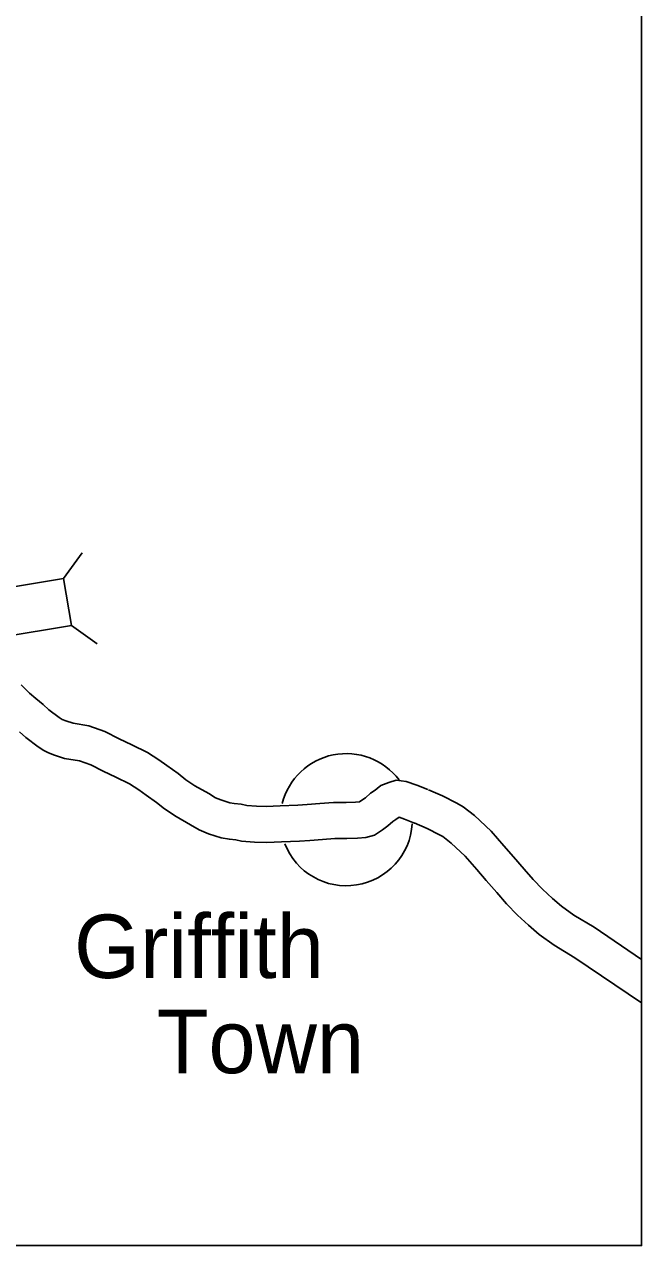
# Model space of a CAD drawing. Extents: x 813775 to 1157140, y 1757555 to 1979907.
# Drawn here: x 886196 to 896470, y 1905247 to 1925573 of the extents above; entities that cross this region are included whole.
import ezdxf

# ---------------------------------------------------------------- set-up
doc = ezdxf.new("R2010")
doc.units = 0
for name, color, linetype in [('Level 10', 7, 'Continuous'), ('Level 20', 7, 'Continuous'), ('Level 24', 7, 'Continuous'), ('R_Draft', 7, 'Continuous')]:
    doc.layers.add(name, color=color, linetype=linetype)

msp = doc.modelspace()

# ---------------------------------------------------------------- linework, layer by layer
at = {"layer": 'Level 10'}
for points in [[(886144, 1914578), (886278, 1914444), (886388, 1914352), (886506, 1914253), (886603, 1914165), (886773, 1914035), (886808, 1914012), (886827, 1914004), (886887, 1913979), (887006, 1913941), (887267, 1913897), (887534, 1913802), (887773, 1913683), (887983, 1913581), (888244, 1913452), (888432, 1913330), (888566, 1913237), (888758, 1913102), (888884, 1913000), (889034, 1912899), (889266, 1912770), (889377, 1912702), (889467, 1912666), (889614, 1912618), (889689, 1912606), (889807, 1912593), (889901, 1912574), (890058, 1912559), (890221, 1912557), (890453, 1912568), (890746, 1912576), (890903, 1912586), (891112, 1912604), (891343, 1912620), (891551, 1912622), (891710, 1912626), (891774, 1912631), (891775, 1912632), (891814, 1912658), (891872, 1912700), (891959, 1912776), (892033, 1912828), (892069, 1912854), (892129, 1912906), (892264, 1912954), (892384, 1912993), (892553, 1912970), (892731, 1912908), (892913, 1912836)], [(886112, 1913800), (886219, 1913703), (886426, 1913546), (886518, 1913485), (886587, 1913454), (886680, 1913415), (886865, 1913357), (887115, 1913314), (887300, 1913249), (887508, 1913145), (887718, 1913043), (887946, 1912930), (888098, 1912831), (888223, 1912745), (888396, 1912623), (888526, 1912518), (888720, 1912387), (888963, 1912252), (889105, 1912165), (889262, 1912102), (889471, 1912034), (889608, 1912011), (889714, 1912000), (889812, 1911979), (890027, 1911959), (890231, 1911957), (890475, 1911968), (890773, 1911977), (890948, 1911988), (891158, 1912006), (891366, 1912020), (891562, 1912022), (891742, 1912027), (891878, 1912038), (892025, 1912078), (892157, 1912165), (892247, 1912231), (892331, 1912304), (892381, 1912340), (892433, 1912377), (892522, 1912346), (892692, 1912278)], [(892922, 1912833), (893155, 1912732), (893397, 1912611), (893498, 1912550), (893687, 1912405), (893965, 1912143), (894176, 1911902), (894337, 1911719), (894514, 1911514), (894665, 1911339), (894821, 1911179), (894985, 1911026), (895137, 1910896), (895342, 1910748), (895682, 1910546), (896470, 1910011)], [(892683, 1912282), (892902, 1912187), (893108, 1912085), (893159, 1912054), (893298, 1911947), (893532, 1911726), (893725, 1911506), (893885, 1911325), (894060, 1911122), (894222, 1910933), (894402, 1910749), (894586, 1910578), (894766, 1910424), (895013, 1910245), (895361, 1910039), (896470, 1909285)]]:
    msp.add_lwpolyline(points, dxfattribs=at)
at = {"layer": 'Level 20'}
for p, q in [((886847, 1916351), (887155, 1916780)), ((886977, 1915570), (887406, 1915262))]:
    msp.add_line(p, q, dxfattribs=at)
msp.add_lwpolyline([(884632, 1915182), (886977, 1915570), (886847, 1916351), (884503, 1915963)], close=True, dxfattribs=at)
at = {"layer": 'Level 24'}
for start, end in [(36.9318, 165.7561), (36.9318, 165.7561), (201.3058, 356.5037), (201.3058, 356.5037)]:
    msp.add_arc((891554, 1912336), 1100, start, end, dxfattribs=at)
at = {"layer": 'R_Draft'}
msp.add_lwpolyline([(823472, 1968812), (896470, 1968812), (896470, 1905247), (823472, 1905247)], close=True, dxfattribs=at)
msp.add_lwpolyline([(823472, 1968812), (896470, 1968812), (896470, 1905247), (823472, 1905247)], close=True, dxfattribs=at)

# ---------------------------------------------------------------- texts
at = {"layer": 'Level 24'}
for s, p in [('Griffith', (887023, 1909700)), ('Town', (888397, 1908116))]:
    msp.add_text(s, height=1056, dxfattribs=at).set_placement(p)

doc.saveas('drawing.dxf')
